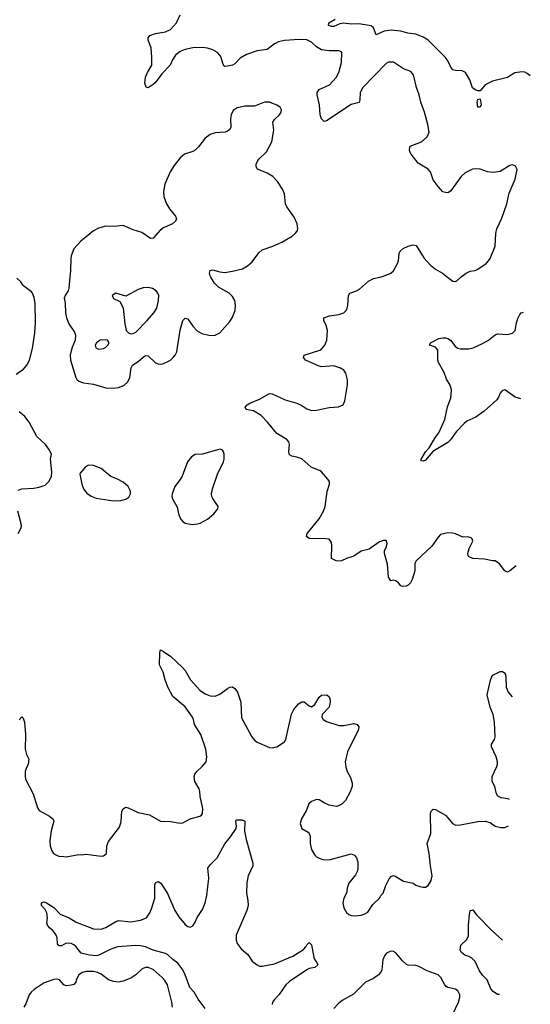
# Model space of a CAD drawing. Header units: inches. Extents: x 1682530 to 1839546, y 640742 to 791647.
# Tile 748 of 923: x 1833874 to 1837995, y 714132 to 722076. Entities that reach past the tile are written whole.
import ezdxf

# ---------------------------------------------------------------- set-up
doc = ezdxf.new("R2010")
doc.units = ezdxf.units.IN
doc.header["$MEASUREMENT"] = 0
doc.layers.add('B8731', color=7, linetype='Continuous')
doc.layers.add('B8732', color=7, linetype='Continuous')

msp = doc.modelspace()

# ---------------------------------------------------------------- linework, layer by layer
at = {"layer": 'B8731', "color": 5}
for points, elevation in [([(1833844.5, 719215.5), (1833903.5, 719256.5), (1833931, 719289), (1833953, 719330), (1833977.8, 719422.2), (1833994.8, 719550), (1834000.3, 719630), (1833999.7, 719790), (1833990, 719835.3), (1833977.6, 719870), (1833970, 719879.5), (1833905.2, 719930), (1833882.5, 719962.5), (1833849.6, 719989.7)], 620), ([(1834278.2, 720000), (1834270.3, 719910), (1834265.3, 719890), (1834240.4, 719850), (1834234, 719830), (1834240.3, 719790), (1834243.1, 719710), (1834250.3, 719670), (1834270, 719622.8), (1834315.1, 719555.1), (1834324.9, 719530), (1834320.2, 719490), (1834294.1, 719425.9), (1834281.8, 719370), (1834284.8, 719330), (1834325.5, 719190), (1834333.7, 719173.7), (1834350, 719159.5), (1834390, 719147), (1834470, 719134.6), (1834570, 719106.3), (1834630, 719103.7), (1834670, 719108.5), (1834715.1, 719124.9), (1834746, 719154), (1834762.6, 719190), (1834773, 719267), (1834784.7, 719290), (1834830, 719318.9), (1834870, 719354.3), (1834890, 719366), (1834910, 719365.3), (1834970, 719307.6), (1834990, 719299), (1835010, 719297.3), (1835030, 719300.2), (1835070, 719317.7), (1835090.6, 719329.4), (1835111.3, 719350), (1835128.3, 719370), (1835142.2, 719397.8), (1835168.6, 719571.4), (1835189.8, 719650.2), (1835210, 719668.4), (1835230, 719663.8), (1835270, 719604.2), (1835305.2, 719565.2), (1835345, 719545), (1835410, 719528.1), (1835450, 719531.3), (1835487.8, 719550), (1835570, 719641.7), (1835587.6, 719670), (1835612, 719730), (1835615.3, 719770), (1835608.7, 719810), (1835590, 719843.5), (1835563.5, 719870), (1835479.5, 719919.5), (1835445.1, 719950), (1835416.7, 720000)], 620), ([(1837880, 717669.1), (1837830, 717629.2), (1837810, 717619), (1837790, 717629), (1837746.3, 717686.3), (1837710, 717709), (1837690, 717709.2), (1837625.1, 717725.1), (1837529.6, 717729.7), (1837501.6, 717741.6), (1837493.2, 717750), (1837489.4, 717770), (1837500.9, 717810), (1837531.6, 717870), (1837526.6, 717886.6), (1837516.2, 717896.2), (1837490, 717903.7), (1837450, 717902), (1837390, 717929.2), (1837365.4, 717934.6), (1837330, 717935.3), (1837270, 717922), (1837250, 717902), (1837200.7, 717830), (1837073.4, 717710), (1837063.8, 717690), (1837062.4, 717630), (1837040.7, 717559.3), (1837027.2, 717532.8), (1837010, 717515.1), (1836993.8, 717506.2), (1836962.9, 717502.9), (1836950, 717509.2), (1836930, 717534), (1836910, 717549.2), (1836890, 717553.2), (1836868, 717550), (1836850, 717578), (1836842.5, 717682.5), (1836817.2, 717770), (1836819, 717790), (1836834.5, 717825.5), (1836839, 717850), (1836830, 717873.2), (1836810, 717874), (1836776.9, 717863.1), (1836694.4, 717805.6), (1836630, 717789), (1836570, 717749.2), (1836510.5, 717729.5), (1836470, 717709.4), (1836450, 717706.6), (1836428, 717710), (1836389.3, 717729.3), (1836393.6, 717833.6), (1836390, 717858), (1836378, 717878), (1836370, 717884), (1836346.6, 717886.6), (1836210, 717889.6), (1836187.2, 717907.2), (1836195.1, 717930), (1836289.6, 718050), (1836326.3, 718110), (1836338, 718150), (1836356, 718270), (1836373.2, 718330), (1836372.7, 718350), (1836360.9, 718370), (1836310, 718429.6), (1836297.8, 718437.8), (1836226.5, 718466.5), (1836150, 718532), (1836110, 718547.3), (1836070, 718554.5), (1836050, 718565.2), (1836045.6, 718590), (1836051.6, 718650), (1836044.5, 718670), (1836030, 718689.3), (1835950, 718736.9), (1835874.3, 718830), (1835822.2, 718882.2), (1835759.4, 718919.4), (1835702, 718930), (1835692.7, 718950), (1835709.3, 718970), (1835730, 718983), (1835810, 719015.5), (1835890, 719060.5), (1835910, 719058), (1836016, 719010), (1836110, 718981.3), (1836150, 718962.4), (1836190, 718936.4), (1836230, 718923.7), (1836270, 718925.7), (1836370, 718948.2), (1836447.2, 718952.8), (1836484, 718970), (1836498.9, 719001.1), (1836519, 719130), (1836519, 719170), (1836505.6, 719225.6), (1836490, 719248.7), (1836464.1, 719264.1), (1836410, 719282.9), (1836310, 719276.3), (1836290, 719280.5), (1836181.2, 719330), (1836164.5, 719350), (1836169.6, 719370.4), (1836295.3, 719410), (1836310, 719418.8), (1836336, 719450), (1836352, 719490), (1836358.4, 719570), (1836346.3, 719610), (1836327.3, 719650), (1836329.3, 719670), (1836372.8, 719687.2), (1836450, 719698.4), (1836489.6, 719710.4), (1836509.5, 719730.5), (1836517, 719750), (1836522, 719770), (1836526, 719850), (1836539, 719870), (1836591.5, 719888.5), (1836617.2, 719902.8), (1836690, 719967.3), (1836730, 719987.3), (1836779, 720000)], 580), ([(1837326.2, 720000), (1837370, 719966.7), (1837390, 719965.3), (1837401.2, 719970), (1837434, 720000)], 580), ([(1837919.1, 719018.6), (1837871.7, 719031.7), (1837790, 719089), (1837770, 719084), (1837762.5, 719077.5), (1837750, 719062), (1837739.1, 719030), (1837724.9, 719010), (1837623, 718917), (1837554, 718870), (1837483.2, 718836.8), (1837460.5, 718819.5), (1837396.5, 718750), (1837350, 718686), (1837330, 718666), (1837208.4, 718591.6), (1837150, 718521.2), (1837130, 718514), (1837116.4, 718516.4), (1837110, 718526), (1837149.7, 718590), (1837179.3, 718620.7), (1837230, 718708.5), (1837256.4, 718743.6), (1837304, 718850), (1837326.5, 718953.5), (1837353.4, 719026.6), (1837357, 719050), (1837358, 719090), (1837346.8, 719126.8), (1837317, 719177), (1837299.3, 719230), (1837254.5, 719310), (1837249.6, 719330), (1837249.6, 719410), (1837230, 719433.2), (1837182, 719450), (1837188.7, 719470), (1837255.1, 719504.9), (1837289.5, 719510.5), (1837310, 719508.4), (1837330, 719503.1), (1837350, 719490.3), (1837384.5, 719444.5), (1837407.2, 719427.2), (1837430, 719421.5), (1837498.8, 719421.2), (1837534, 719430), (1837610, 719463.8), (1837657.2, 719490), (1837710, 719534), (1837730, 719540.7), (1837810, 719537.3), (1837852.1, 719547.9), (1837872.3, 719567.7), (1837882.7, 719630), (1837894.2, 719665.8), (1837910, 719698), (1837922, 719710), (1837939.4, 719716.2)], 560), ([(1833860.1, 718279.9), (1833890, 718292.4), (1833983.9, 718296.1), (1834030, 718305.5), (1834078, 718322), (1834110, 718351), (1834129.6, 718390.4), (1834131.9, 718428.1), (1834122.9, 718530), (1834129.2, 718570), (1834110, 718612), (1834081.3, 718650), (1834013.2, 718713.2), (1833949.6, 718830), (1833914.4, 718874.4), (1833870, 718912)], 620), ([(1833862, 717930), (1833883.6, 717970), (1833887.8, 717990), (1833885.4, 718010), (1833859.8, 718110)], 620), ([(1833870, 716427.3), (1833890, 716450.8), (1833901, 716441), (1833913.4, 716410), (1833921.6, 716310), (1833918.9, 716190), (1833929.1, 716149.1), (1833948.4, 716110), (1833943.1, 716070), (1833925.1, 716034.9), (1833918, 716010), (1833917, 715970), (1833921.1, 715950), (1833982, 715830), (1834018.3, 715718.3), (1834030, 715694.8), (1834114.8, 715650), (1834145.2, 715625.2), (1834148, 715610), (1834126.9, 715533.1), (1834115.8, 715450), (1834118.4, 715410), (1834133, 715370), (1834147.3, 715350), (1834170, 715335.5), (1834190, 715328.4), (1834230, 715323.8), (1834250, 715323), (1834350, 715342), (1834370, 715339.1), (1834410, 715343), (1834530, 715327.3), (1834550, 715331), (1834574, 715350), (1834577, 715410), (1834590, 715446), (1834679.3, 715560.7), (1834692.9, 715607.1), (1834698.9, 715690), (1834710, 715710.6), (1834730, 715723), (1834750, 715718.4), (1834830, 715679.5), (1834922, 715662), (1835010, 715610.6), (1835090, 715607.3), (1835170, 715593.4), (1835190, 715597.3), (1835250, 715628), (1835328.7, 715650), (1835341.5, 715658.5), (1835350, 715672), (1835352.7, 715712.7), (1835329.6, 715809.6), (1835327.6, 715850), (1835321.6, 715870), (1835288.2, 715930), (1835283.1, 715970), (1835288.5, 715990), (1835302, 716010), (1835350, 716052.4), (1835377.4, 716090), (1835384.7, 716130), (1835376.2, 716190), (1835334.6, 716310), (1835283.5, 716390), (1835276.5, 716430), (1835268.1, 716450), (1835210, 716532.6), (1835110, 716616.2), (1835070, 716691.6), (1835047, 716750), (1835031.9, 716811.9), (1835002.9, 716870), (1835004.5, 716970), (1835010, 716991.3), (1835030, 716982.8), (1835090, 716941.6), (1835187.7, 716850), (1835210, 716826.8), (1835253.4, 716750), (1835327, 716667), (1835370, 716636.5), (1835410, 716621.5), (1835450, 716618), (1835490, 716634.4), (1835550, 716681.6), (1835570, 716690.5), (1835590, 716693), (1835610, 716680.7), (1835630.2, 716650.2), (1835658, 716570), (1835664.8, 716444.8), (1835747, 716290), (1835770, 716262.4), (1835790, 716247), (1835890, 716204.9), (1835910, 716200.7), (1835950, 716210.7), (1836010, 716251.3), (1836021.2, 716270), (1836067.7, 716472.3), (1836086, 716510), (1836124.4, 716555.6), (1836150, 716574), (1836170, 716574), (1836210, 716540.7), (1836230, 716533.4), (1836255.1, 716550), (1836290, 716611), (1836310, 716626), (1836352, 716630), (1836370, 716612), (1836378.8, 716590), (1836380.7, 716570), (1836370, 716528.7), (1836316, 716470), (1836311, 716450), (1836322.8, 716430), (1836350, 716414.8), (1836450, 716380.7), (1836490, 716382), (1836570, 716397.3), (1836598, 716390), (1836610.8, 716370), (1836606.8, 716350), (1836519.1, 716170), (1836500.7, 716090), (1836505.2, 716045.2), (1836517.3, 716010), (1836543.4, 715963.4), (1836556.7, 715916.7), (1836558, 715890), (1836539, 715841), (1836502, 715778), (1836473.7, 715746.3), (1836447.1, 715732.9), (1836430, 715729.3), (1836370, 715739.3), (1836330, 715757.2), (1836290, 715782.7), (1836270, 715786), (1836230, 715769.2), (1836207.3, 715750), (1836185.5, 715694.5), (1836146.8, 715630), (1836136, 715590), (1836151.3, 715550), (1836200.7, 715520.7), (1836211, 715510), (1836217.3, 715490), (1836219.1, 715430), (1836230, 715382), (1836255.9, 715335.9), (1836270, 715322.8), (1836290.5, 715310.5), (1836321.1, 715301.1), (1836370, 715299.3), (1836550, 715346.8), (1836575.2, 715335.2), (1836593.2, 715313.2), (1836601.4, 715281.4), (1836604, 715230), (1836598.8, 715210), (1836583.4, 715176.6), (1836530.6, 715109.4), (1836517.3, 715070), (1836510.6, 715030), (1836490, 714988.7), (1836481.6, 714950), (1836488.4, 714910), (1836510, 714874), (1836530, 714856.3), (1836550, 714847.7), (1836585.2, 714845.2), (1836629.5, 714850.5), (1836658.9, 714861.1), (1836683.2, 714876.8), (1836723.2, 714936.8), (1836778, 714990), (1836789.1, 715010.9), (1836808, 715030), (1836828.7, 715090), (1836856.5, 715143.5), (1836874.6, 715165.4), (1836890, 715171.3), (1836910, 715164.7), (1836970, 715124.7), (1837050, 715111), (1837070, 715094.8), (1837102.5, 715082.5), (1837130, 715076.3), (1837150, 715077.3), (1837170, 715090.7), (1837193.3, 715130), (1837201.3, 715170), (1837188.3, 715248.3), (1837178.9, 715350), (1837162, 715430), (1837191.5, 715510), (1837187.9, 715672.1), (1837193.2, 715690), (1837210, 715706.8), (1837230, 715704.9), (1837310, 715657.6), (1837330, 715638), (1837365.5, 715590), (1837390, 715577.1), (1837430, 715579.3), (1837570, 715608.2), (1837630.8, 715610.8), (1837670, 715598), (1837711.3, 715570), (1837758, 715558), (1837790, 715559.5), (1837819.2, 715572.5)], 580), ([(1837825.4, 715784.3), (1837813.2, 715790), (1837758.4, 715798.4), (1837731.8, 715811.8), (1837720.9, 715830), (1837707.3, 715890), (1837687.3, 715930), (1837687.8, 715970), (1837723.5, 716050), (1837729.7, 716070), (1837729.7, 716090), (1837718.3, 716130), (1837680.5, 716210), (1837681.3, 716230), (1837706.3, 716270), (1837709.7, 716290), (1837706, 716410), (1837694.7, 716470), (1837669.7, 716530), (1837646, 716630), (1837672.5, 716747.5), (1837683.8, 716776.2), (1837693, 716787), (1837750, 716816.3), (1837770, 716817.3), (1837785.8, 716805.8), (1837793.1, 716793.1), (1837797.6, 716770), (1837799.5, 716690), (1837816.4, 716650), (1837849.4, 716613.3)], 580), ([(1835370, 714099.6), (1835315, 714175), (1835281.8, 714230), (1835247.5, 714267.5), (1835210, 714371.2), (1835190, 714411.1), (1835150, 714465.6), (1835110, 714494.4), (1835070.6, 714530.6), (1835050, 714542.1), (1834950, 714569.9), (1834890, 714596), (1834850, 714604.3), (1834810, 714606), (1834663.6, 714596.4), (1834604.5, 714575.5), (1834511.8, 714530), (1834490, 714524.6), (1834436, 714530), (1834370, 714545.8), (1834330, 714595.1), (1834311.5, 714611.5), (1834290, 714622.3), (1834250, 714624.7), (1834210, 714604.5), (1834190, 714604), (1834179, 714619), (1834177.2, 714670), (1834169.3, 714690), (1834145.1, 714725.1), (1834113.2, 714750), (1834097.2, 714770), (1834092.7, 714790), (1834099.5, 714830), (1834092.3, 714870), (1834078, 714898), (1834049, 714930), (1834049.3, 714950.7), (1834070, 714958.8), (1834090, 714950.7), (1834150, 714912.4), (1834200.7, 714860.7), (1834273, 714830), (1834330, 714795.3), (1834470, 714740.7), (1834530, 714738.2), (1834570, 714751.3), (1834650, 714800.3), (1834670, 714807.4), (1834770, 714797.7), (1834850, 714811.6), (1834896.2, 714830), (1834924.7, 714870), (1834941, 714910), (1834963.5, 714990), (1834964.9, 715095.1), (1834970, 715111.3), (1834990, 715122), (1835012.7, 715110), (1835067.8, 715027.7), (1835126.4, 714890), (1835159.4, 714839.4), (1835210, 714775.5), (1835230, 714759.1), (1835250, 714754), (1835270, 714766.8), (1835290, 714794.8), (1835306.5, 714833.5), (1835350, 714898), (1835371.9, 714950), (1835383.9, 715010), (1835399.6, 715150), (1835392.3, 715230), (1835410, 715257.3), (1835467, 715313), (1835530, 715427.3), (1835576.3, 715483.7), (1835621.2, 715550), (1835624, 715570), (1835618, 715610), (1835622, 715618), (1835630, 715622), (1835670, 715621), (1835690.9, 715610.9), (1835688.2, 715530), (1835702.4, 715462.4), (1835755.5, 715270), (1835754.4, 715250), (1835718.3, 715170), (1835708.1, 715111.9), (1835705.3, 715030), (1835716, 714970), (1835717.4, 714930), (1835706, 714890), (1835620.2, 714690), (1835620.7, 714650), (1835630, 714622.4), (1835660, 714580), (1835714.5, 714534.5), (1835750, 714480.4), (1835790.3, 714450.3), (1835810, 714441.3), (1835830, 714439.5), (1835930, 714459), (1836078.6, 714521.4), (1836164.8, 714575.2), (1836183.7, 714596.3), (1836190, 714611), (1836210, 714630.8), (1836230, 714611.3), (1836248.9, 714510), (1836256.5, 714490), (1836273, 714470), (1836279.1, 714450), (1836254.8, 714430), (1836210, 714420.5), (1836190, 714411.3), (1836050, 714317.3), (1836022.8, 714290), (1835968.9, 714211.1), (1835929, 714170), (1835915.3, 714150), (1835910.3, 714130)], 560), ([(1837747.3, 714212.1), (1837730, 714211.8), (1837695.1, 714235.1), (1837677.2, 714257.3), (1837645.1, 714330), (1837608.4, 714368.4), (1837583.5, 714403.5), (1837550, 714477.6), (1837523.9, 714503.9), (1837498.6, 714518.6), (1837465.2, 714530), (1837439, 714550), (1837428.7, 714570), (1837434, 714610), (1837483.5, 714656.5), (1837496.4, 714683.6), (1837494.7, 714770), (1837502.6, 714857.4), (1837509.7, 714890.3), (1837530, 714894), (1837558.2, 714858.2), (1837686.3, 714726.3), (1837770, 714650.4), (1837770.5, 714650.1)], 560), ([(1837370, 714054), (1837415.8, 714150), (1837426.9, 714190), (1837425.1, 714210), (1837410, 714240.7), (1837390, 714255.1), (1837330, 714267.6), (1837316.6, 714276.6), (1837303.6, 714290), (1837273.3, 714350), (1837250, 714369.6), (1837162.4, 714402.4), (1837090, 714439.1), (1837070, 714445.4), (1837010, 714449.5), (1836994.5, 714454.5), (1836963.8, 714483.8), (1836910, 714549), (1836890, 714559), (1836870, 714562), (1836834.4, 714545.6), (1836816.8, 714523.2), (1836804.9, 714490), (1836796.3, 714410), (1836788.4, 714391.6), (1836770.4, 714369.6), (1836730, 714341.2), (1836664.7, 714310), (1836566.9, 714213.1), (1836477.3, 714162.7), (1836443.4, 714136.6), (1836410, 714099.3)], 580), ([(1835105.8, 714110), (1835100.9, 714150), (1835065.5, 714290), (1835044.5, 714324.5), (1835022.6, 714350), (1834950, 714413.3), (1834910, 714429.8), (1834890, 714429.7), (1834862.2, 714417.8), (1834811.1, 714368.9), (1834770, 714344.4), (1834710, 714319.2), (1834670, 714311.9), (1834630, 714317.2), (1834590.6, 714330.6), (1834530, 714375.1), (1834501.2, 714390), (1834470, 714396.1), (1834410, 714396.4), (1834380.7, 714390), (1834350.4, 714370), (1834330.6, 714330), (1834326.8, 714310), (1834310, 714293.2), (1834290, 714285.6), (1834250, 714282.7), (1834230, 714289.2), (1834195.1, 714330), (1834174.1, 714334.1), (1834150, 714332.9), (1834070, 714306.4), (1833990, 714252.3), (1833965.8, 714230), (1833950, 714209.6), (1833922.9, 714137.1), (1833907.2, 714110)], 580)]:
    msp.add_lwpolyline(points, dxfattribs=dict(at, elevation=elevation))
for points, elevation in [([(1834910, 719916.2), (1834870, 719914), (1834830, 719899.5), (1834730, 719846), (1834650, 719869), (1834621, 719850), (1834630, 719827.3), (1834682.8, 719802.8), (1834703, 719763), (1834708.2, 719748.2), (1834722.3, 719622.3), (1834734, 719570), (1834751.3, 719550), (1834770, 719543), (1834790, 719543.8), (1834810, 719554.9), (1834903.6, 719650), (1834957, 719710), (1834979.5, 719750), (1834995.1, 719810), (1834996, 719850), (1834989.4, 719869.4), (1834974, 719890), (1834946.8, 719906.8)], 640), ([(1834570, 719494.7), (1834524, 719490), (1834494.9, 719470), (1834482.4, 719450), (1834487.7, 719430), (1834510, 719418), (1834550, 719423.8), (1834570, 719434), (1834586, 719450), (1834595.1, 719470), (1834581.2, 719490)], 640), ([(1835495.3, 718610), (1835470, 718606.6), (1835350, 718569.7), (1835290, 718567.3), (1835259.5, 718550), (1835226.9, 718510), (1835185.5, 718394.5), (1835170, 718366.6), (1835125.5, 718310), (1835104, 718250), (1835102, 718230), (1835107.3, 718210), (1835143.4, 718143.4), (1835154.9, 718090), (1835170.6, 718050), (1835190, 718027.3), (1835210, 718013.4), (1835264.7, 718004.7), (1835310, 718007.7), (1835330, 718013.4), (1835390, 718046.7), (1835440.5, 718090), (1835472.3, 718130), (1835476, 718150), (1835431.9, 718211.9), (1835424, 718230), (1835422.2, 718250), (1835428.7, 718290), (1835469.8, 718410.2), (1835519.1, 718510), (1835523.5, 718530), (1835523.5, 718570), (1835518, 718590), (1835510, 718603.7)], 620), ([(1834430, 718482.4), (1834405.5, 718470), (1834362.5, 718417.5), (1834358.8, 718410), (1834374.9, 718330), (1834388.9, 718290), (1834416.1, 718256.1), (1834450, 718231.7), (1834490, 718215.6), (1834630, 718194.9), (1834690, 718198), (1834730, 718207.7), (1834755.1, 718224.9), (1834769, 718250), (1834768.9, 718271.1), (1834749.3, 718310), (1834710, 718343.7), (1834664, 718370), (1834610, 718391.8), (1834530, 718455.1), (1834470, 718478.3)], 620)]:
    msp.add_lwpolyline(points, close=True, dxfattribs=dict(at, elevation=elevation))
at = {"layer": 'B8732', "color": 5}
for points, elevation in [([(1837434, 720000), (1837437.1, 720002.9), (1837476, 720030), (1837510, 720046.7), (1837550, 720054), (1837570, 720062.4), (1837638, 720110), (1837658.4, 720130), (1837669.6, 720150), (1837709.7, 720250), (1837716.3, 720350), (1837723.6, 720390), (1837766.1, 720473.9), (1837805.1, 720590), (1837824.4, 720675.6), (1837872, 720790), (1837888.7, 720868.7), (1837874.8, 720894.8), (1837850, 720904), (1837830, 720899), (1837750, 720852.3), (1837696.1, 720843.9), (1837650, 720849.6), (1837589.6, 720869.6), (1837550, 720874), (1837528.6, 720871.4), (1837470, 720839.5), (1837435.5, 720810), (1837350, 720692), (1837330, 720680.7), (1837310, 720680.9), (1837288, 720688), (1837250, 720729.3), (1837210, 720785.2), (1837189.4, 720850), (1837169.7, 720869.7), (1837090, 720917.4), (1837033.3, 720990), (1837023.5, 721010), (1837018.9, 721030), (1837025.4, 721054.6), (1837116, 721090), (1837162.7, 721130), (1837177, 721170), (1837167.6, 721230), (1837141.1, 721330), (1837110.9, 721410), (1837098.3, 721470), (1837076.9, 721530), (1837050.8, 721630.8), (1837030, 721657), (1836970, 721679.6), (1836890, 721733.3), (1836850, 721734.7), (1836830, 721723.6), (1836643, 721530), (1836620.5, 721490), (1836619.3, 721430), (1836612.1, 721407.9), (1836548.1, 721391.9), (1836350, 721261.2), (1836330, 721254), (1836310, 721277.2), (1836299.7, 721310), (1836292, 721390), (1836273.4, 721470), (1836275.8, 721490), (1836290, 721513.7), (1836375.1, 721550), (1836428.8, 721610), (1836448.8, 721650), (1836471, 721730), (1836474.5, 721810), (1836470, 721817.2), (1836450, 721825.1), (1836370, 721824.1), (1836310, 721834.2), (1836270, 721856.9), (1836230, 721894.5), (1836190, 721912.9), (1836130, 721917.7), (1836010, 721908.2), (1835962.9, 721897.1), (1835930, 721882.7), (1835870, 721836.9), (1835790, 721825), (1835703.5, 721796.5), (1835654, 721766), (1835610, 721720.9), (1835590, 721709.8), (1835550, 721700.4), (1835530, 721699.6), (1835523.7, 721703.7), (1835515.6, 721715.6), (1835500.4, 721770), (1835489.7, 721790), (1835471.4, 721811.4), (1835433.4, 721833.4), (1835390, 721847.2), (1835350, 721852.2), (1835270, 721847.9), (1835210, 721836.6), (1835170, 721819.9), (1835132, 721790), (1835106.5, 721753.5), (1835087.5, 721710), (1835020.9, 721639.1), (1834970.2, 721569.8), (1834950, 721552.3), (1834910, 721525.2), (1834893.2, 721533.2), (1834883.6, 721563.6), (1834888.6, 721611.4), (1834904.7, 721650), (1834940.7, 721710), (1834940.9, 721770), (1834933.6, 721850), (1834909.4, 721910.6), (1834909.3, 721930), (1834925.2, 721950), (1834970, 721966), (1835050, 721979.5), (1835090, 721998.4), (1835139.6, 722050), (1835170, 722114.8)], 580), ([(1837994.6, 721622.4), (1837970, 721642.9), (1837950, 721653.3), (1837930, 721656.3), (1837870, 721647.6), (1837810.2, 721609.8), (1837690, 721579.6), (1837630, 721549.4), (1837590, 721502), (1837570, 721501.2), (1837550, 721509.3), (1837527.5, 721527.5), (1837507.8, 721590), (1837470.7, 721650.7), (1837444.7, 721664.8), (1837390, 721666.6), (1837370, 721672), (1837353.4, 721693.4), (1837330, 721745.1), (1837311.1, 721770), (1837170.8, 721910), (1837130, 721936.5), (1837070, 721959.2), (1837007.1, 721967.1), (1836950, 721983.8), (1836872.7, 721992.7), (1836815.8, 721984.2), (1836750, 721955.3), (1836729.6, 722009.6), (1836710, 722026), (1836610, 722043), (1836550, 722040.9), (1836490, 722047.6), (1836456.5, 722043.5), (1836410, 722022), (1836390, 722020.5), (1836365.2, 722030), (1836368, 722050), (1836420.1, 722079.9)], 560), ([(1835416.7, 720000), (1835411.1, 720010), (1835405.7, 720030), (1835410, 720053), (1835430, 720058), (1835490, 720041.3), (1835530, 720037.6), (1835590, 720046.2), (1835672.5, 720067.5), (1835711.8, 720090), (1835750, 720122), (1835804.4, 720195.6), (1835830, 720219.2), (1835918, 720250), (1835990, 720281.7), (1836072.3, 720330), (1836097, 720350), (1836111.8, 720370), (1836118.4, 720390), (1836111.8, 720430), (1836090, 720482.7), (1836030, 720567), (1836018.3, 720590), (1836011.2, 720670), (1835993.6, 720710), (1835953.6, 720770), (1835917.6, 720810), (1835870, 720839.1), (1835792.7, 720870), (1835782.4, 720890), (1835782.6, 720910), (1835790, 720930.4), (1835803.5, 720950), (1835866.3, 721010), (1835909.7, 721090), (1835923.8, 721183.8), (1835915.6, 721250), (1835929.6, 721270), (1835971.3, 721308.7), (1835984.7, 721330), (1835985.7, 721350), (1835975.4, 721370), (1835950, 721387.3), (1835890, 721409.8), (1835850, 721412), (1835770, 721379.2), (1835690, 721378.9), (1835630, 721365.8), (1835597.6, 721342.4), (1835579.2, 721310), (1835575.8, 721275.8), (1835578.7, 721210), (1835570.2, 721189.8), (1835550, 721175.8), (1835531, 721170), (1835450, 721162.8), (1835410, 721150.9), (1835370, 721121.7), (1835317.3, 721050), (1835290, 721024.8), (1835270, 721013.3), (1835204.9, 720990), (1835170, 720962), (1835119.4, 720900.6), (1835088.9, 720850), (1835044.2, 720750), (1835033.7, 720690), (1835036.4, 720650), (1835057.6, 720590), (1835082.4, 720550), (1835130.5, 720490), (1835138, 720470), (1835130.5, 720450), (1835107.3, 720430), (1835039.9, 720400.1), (1835010, 720380.5), (1834950, 720314.5), (1834930, 720311.8), (1834858.9, 720358.9), (1834790, 720380.4), (1834710, 720415.6), (1834630, 720407.1), (1834570, 720411.1), (1834510, 720393.3), (1834470, 720372.6), (1834366.4, 720290), (1834311.1, 720228.9), (1834289.1, 720170), (1834286, 720150), (1834282.6, 720050), (1834278.2, 720000)], 620), ([(1836779, 720000), (1836810, 720008), (1836870, 720030.7), (1836890, 720050.8), (1836922.9, 720110), (1836929.6, 720130.4), (1836935.6, 720190), (1836943.7, 720210), (1836969.7, 720230.3), (1837010, 720250.4), (1837050, 720259.3), (1837074.4, 720254.4), (1837135.3, 720155.2), (1837190, 720095.5), (1837230, 720063.8), (1837286.8, 720030), (1837326.2, 720000)], 580)]:
    msp.add_lwpolyline(points, dxfattribs=dict(at, elevation=elevation))
at = {"layer": 'B8732', "color": 5, "elevation": 560}
msp.add_lwpolyline([(1837570, 721369.3), (1837564.5, 721410), (1837570, 721431.3), (1837590, 721438), (1837599.1, 721390), (1837590, 721369.3)], close=True, dxfattribs=at)

doc.saveas('drawing.dxf')
